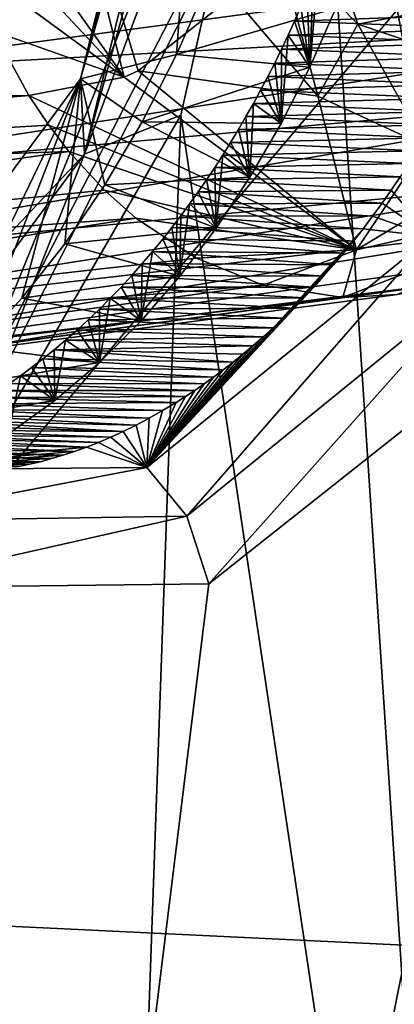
# Model space of a CAD drawing. Header units: metres. Extents: x -150 to 307, y -550 to 84.
# Tile 741 of 1056: x 239.397 to 240.278, y -33.518 to -31.206. Entities that reach past the tile are written whole.
import ezdxf

# ---------------------------------------------------------------- set-up
doc = ezdxf.new("R2010")
doc.units = ezdxf.units.M
doc.layers.add('solid_26006363', color=7, linetype='CONTINUOUS')

msp = doc.modelspace()

# ---------------------------------------------------------------- linework, layer by layer
at = {"layer": 'solid_26006363'}
for points in [[(226.778427, -17.64673, 937.837463), (243.263184, -22.325003, 947.232971), (239.24942, -32.170811, 943.65686)], [(240.883194, -29.015312, 944.832764), (239.24942, -32.170811, 943.65686), (243.263184, -22.325003, 947.232971)], [(239.564453, -28.828358, 947.335693), (243.122971, -33.5145, 949.12915), (241.446045, -24.284788, 948.815247)], [(239.937012, -28.589914, 921.46698), (241.226334, -35.995842, 924.43634), (241.49501, -26.877644, 923.030151)], [(240.765945, -30.612627, 929.447693), (238.173828, -27.531326, 925.748962), (238.20903, -33.637695, 926.93396)], [(234.130295, -27.780918, 943.93457), (237.347733, -33.23772, 945.507507), (239.564453, -28.828358, 947.335693)], [(242.046982, -32.694599, 929.014771), (239.331757, -30.031149, 925.219666), (241.762344, -27.877916, 927.814026)], [(239.937012, -28.589914, 921.46698), (240.075089, -30.10881, 921.90332), (241.226334, -35.995842, 924.43634)], [(237.347733, -33.23772, 945.507507), (243.122971, -33.5145, 949.12915), (239.564453, -28.828358, 947.335693)], [(240.883194, -29.015312, 944.832764), (238.531082, -33.666546, 942.877869), (239.24942, -32.170811, 943.65686)], [(240.677078, -35.355221, 944.087158), (238.531082, -33.666546, 942.877869), (240.883194, -29.015312, 944.832764)], [(242.046982, -32.694599, 929.014771), (239.36879, -36.503628, 926.573669), (239.331757, -30.031149, 925.219666)], [(239.539993, -31.344646, 920.976074), (239.890427, -30.122791, 921.584412), (239.833099, -30.148712, 921.247253)], [(239.539993, -31.344646, 920.976074), (239.550064, -31.521563, 921.483826), (239.890427, -30.122791, 921.584412)], [(239.550064, -31.521563, 921.483826), (239.776047, -31.42977, 921.805176), (240.075089, -30.10881, 921.90332)], [(239.550064, -31.521563, 921.483826), (240.075089, -30.10881, 921.90332), (239.932098, -30.117086, 921.684509)], [(239.550064, -31.521563, 921.483826), (239.932098, -30.117086, 921.684509), (239.890427, -30.122791, 921.584412)], [(240.075089, -30.10881, 921.90332), (239.776047, -31.42977, 921.805176), (240.468475, -36.05241, 923.564392)], [(240.075089, -30.10881, 921.90332), (240.468475, -36.05241, 923.564392), (241.226334, -35.995842, 924.43634)], [(239.539993, -31.344646, 920.976074), (239.833099, -30.148712, 921.247253), (239.842484, -30.161478, 921.114746)], [(239.539993, -31.344646, 920.976074), (239.842484, -30.161478, 921.114746), (239.849426, -30.165951, 921.071594)], [(239.539993, -31.344646, 920.976074), (239.849426, -30.165951, 921.071594), (239.7659, -31.28796, 920.531982)], [(239.849426, -30.165951, 921.071594), (239.838821, -31.121746, 920.577148), (239.7659, -31.28796, 920.531982)], [(239.432236, -30.506283, 915.85968), (239.643219, -31.341051, 916.260681), (239.177734, -30.683407, 916.009644)], [(239.676056, -31.326258, 916.255554), (239.643219, -31.341051, 916.260681), (239.432236, -30.506283, 915.85968)], [(239.898285, -31.149788, 916.311218), (239.676056, -31.326258, 916.255554), (239.432236, -30.506283, 915.85968)], [(240.765945, -30.612627, 929.447693), (238.20903, -33.637695, 926.93396), (241.138138, -35.875259, 930.931091)], [(239.643219, -31.341051, 916.260681), (239.214783, -30.88283, 916.077271), (239.177734, -30.683407, 916.009644)], [(239.643219, -31.341051, 916.260681), (239.267822, -31.065752, 916.159668), (239.214783, -30.88283, 916.077271)], [(240.5952, -31.934561, 919.309814), (241.068161, -30.962503, 919.664856), (238.794006, -41.006287, 919.353943)], [(240.715149, -39.602196, 921.133545), (238.794006, -41.006287, 919.353943), (241.068161, -30.962503, 919.664856)], [(241.210861, -31.021606, 918.225647), (239.031219, -31.063074, 921.181152), (238.908051, -31.328573, 921.091309)], [(241.115997, -31.207733, 918.150024), (241.210861, -31.021606, 918.225647), (238.908051, -31.328573, 921.091309)], [(240.002029, -31.022369, 916.402344), (240.098328, -31.385511, 916.581665), (239.898285, -31.149788, 916.311218)], [(240.002029, -31.022369, 916.402344), (240.19191, -31.216362, 916.653381), (240.098328, -31.385511, 916.581665)], [(240.143677, -31.071306, 916.644653), (240.19191, -31.216362, 916.653381), (240.002029, -31.022369, 916.402344)], [(239.643219, -31.341051, 916.260681), (239.336121, -31.232771, 916.256042), (239.267822, -31.065752, 916.159668)], [(240.079269, -31.317532, 920.131409), (240.100723, -31.072481, 920.108643), (240.087006, -31.107193, 920.099609)], [(240.079269, -31.317532, 920.131409), (240.140823, -31.178946, 920.175354), (240.100723, -31.072481, 920.108643)], [(240.143677, -31.071306, 916.644653), (240.511642, -31.15484, 917.089966), (240.19191, -31.216362, 916.653381)], [(240.079269, -31.317532, 920.131409), (240.087006, -31.107193, 920.099609), (240.072906, -31.141531, 920.089966)], [(239.7659, -31.28796, 920.531982), (239.838821, -31.121746, 920.577148), (240.140823, -31.178946, 920.175354)], [(240.079269, -31.317532, 920.131409), (240.072906, -31.141531, 920.089966), (240.058426, -31.175508, 920.079895)], [(240.098328, -31.385511, 916.581665), (239.676056, -31.326258, 916.255554), (239.898285, -31.149788, 916.311218)], [(240.511642, -31.15484, 917.089966), (240.408646, -31.289021, 916.911377), (240.19191, -31.216362, 916.653381)], [(239.7659, -31.28796, 920.531982), (240.140823, -31.178946, 920.175354), (240.079269, -31.317532, 920.131409)], [(240.043564, -31.209133, 920.069336), (240.058426, -31.175508, 920.079895), (240.50177, -31.192501, 919.58844)], [(240.079269, -31.317532, 920.131409), (240.058426, -31.175508, 920.079895), (240.043564, -31.209133, 920.069336)], [(241.115997, -31.207733, 918.150024), (238.908051, -31.328573, 921.091309), (238.7556, -31.57349, 920.964539)], [(241.008698, -31.371389, 918.058228), (241.115997, -31.207733, 918.150024), (238.7556, -31.57349, 920.964539)], [(240.028336, -31.242361, 920.058289), (240.043564, -31.209133, 920.069336), (240.486359, -31.226519, 919.577698)], [(240.079269, -31.317532, 920.131409), (240.043564, -31.209133, 920.069336), (240.028336, -31.242361, 920.058289)], [(240.043564, -31.209133, 920.069336), (240.50177, -31.192501, 919.58844), (240.486359, -31.226519, 919.577698)], [(239.336121, -31.232771, 916.256042), (239.418503, -31.383541, 916.364807), (236.799942, -31.414412, 918.726318)], [(239.643219, -31.341051, 916.260681), (239.418503, -31.383541, 916.364807), (239.336121, -31.232771, 916.256042)], [(240.028336, -31.242361, 920.058289), (240.486359, -31.226519, 919.577698), (240.470566, -31.260147, 919.566467)], [(240.19191, -31.216362, 916.653381), (240.352448, -31.502815, 916.890259), (240.098328, -31.385511, 916.581665)], [(240.19191, -31.216362, 916.653381), (240.408646, -31.289021, 916.911377), (240.352448, -31.502815, 916.890259)], [(240.011826, -31.449831, 920.079651), (240.028336, -31.242361, 920.058289), (240.012741, -31.275175, 920.046692)], [(240.011826, -31.449831, 920.079651), (240.079269, -31.317532, 920.131409), (240.028336, -31.242361, 920.058289)], [(240.012741, -31.275175, 920.046692), (240.028336, -31.242361, 920.058289), (240.470566, -31.260147, 919.566467)], [(239.996796, -31.307587, 920.034729), (240.012741, -31.275175, 920.046692), (240.454437, -31.293348, 919.554749)], [(240.011826, -31.449831, 920.079651), (240.012741, -31.275175, 920.046692), (239.996796, -31.307587, 920.034729)], [(240.012741, -31.275175, 920.046692), (240.470566, -31.260147, 919.566467), (240.454437, -31.293348, 919.554749)], [(239.539993, -31.344646, 920.976074), (239.7659, -31.28796, 920.531982), (239.685181, -31.445829, 920.474854)], [(239.685181, -31.445829, 920.474854), (239.7659, -31.28796, 920.531982), (240.079269, -31.317532, 920.131409)], [(239.996796, -31.307587, 920.034729), (240.454437, -31.293348, 919.554749), (240.437958, -31.326094, 919.54248)], [(240.189041, -31.746281, 916.913208), (239.643219, -31.341051, 916.260681), (239.676056, -31.326258, 916.255554)], [(240.098328, -31.385511, 916.581665), (240.189041, -31.746281, 916.913208), (239.676056, -31.326258, 916.255554)], [(239.685181, -31.445829, 920.474854), (240.079269, -31.317532, 920.131409), (240.011826, -31.449831, 920.079651)], [(239.980484, -31.339607, 920.022217), (239.996796, -31.307587, 920.034729), (240.437958, -31.326094, 919.54248)], [(240.011826, -31.449831, 920.079651), (239.996796, -31.307587, 920.034729), (239.980484, -31.339607, 920.022217)], [(239.980484, -31.339607, 920.022217), (240.437958, -31.326094, 919.54248), (240.421143, -31.358395, 919.529785)], [(238.894363, -32.216656, 920.41156), (239.539993, -31.344646, 920.976074), (239.185806, -32.078381, 920.027832)], [(238.894363, -32.216656, 920.41156), (239.550064, -31.521563, 921.483826), (239.539993, -31.344646, 920.976074)], [(239.539993, -31.344646, 920.976074), (239.296158, -31.975994, 920.136658), (239.185806, -32.078381, 920.027832)], [(239.539993, -31.344646, 920.976074), (239.402542, -31.860151, 920.236938), (239.296158, -31.975994, 920.136658)], [(239.539993, -31.344646, 920.976074), (239.503464, -31.732237, 920.327332), (239.402542, -31.860151, 920.236938)], [(240.189041, -31.746281, 916.913208), (239.418503, -31.383541, 916.364807), (239.643219, -31.341051, 916.260681)], [(239.539993, -31.344646, 920.976074), (239.597855, -31.593706, 920.406799), (239.503464, -31.732237, 920.327332)], [(239.539993, -31.344646, 920.976074), (239.685181, -31.445829, 920.474854), (239.597855, -31.593706, 920.406799)], [(239.963806, -31.371246, 920.009216), (239.980484, -31.339607, 920.022217), (240.421143, -31.358395, 919.529785)], [(240.011826, -31.449831, 920.079651), (239.980484, -31.339607, 920.022217), (239.963806, -31.371246, 920.009216)], [(241.008698, -31.371389, 918.058228), (238.7556, -31.57349, 920.964539), (238.57959, -31.785021, 920.805298)], [(240.832443, -31.57119, 917.897888), (241.008698, -31.371389, 918.058228), (238.57959, -31.785021, 920.805298)], [(239.946747, -31.402515, 919.995728), (239.963806, -31.371246, 920.009216), (240.403976, -31.390282, 919.516602)], [(240.011826, -31.449831, 920.079651), (239.963806, -31.371246, 920.009216), (239.946747, -31.402515, 919.995728)], [(239.963806, -31.371246, 920.009216), (240.421143, -31.358395, 919.529785), (240.403976, -31.390282, 919.516602)], [(239.418503, -31.383541, 916.364807), (236.893478, -31.602993, 918.868591), (236.799942, -31.414412, 918.726318)], [(239.418503, -31.383541, 916.364807), (239.465805, -31.453659, 916.424805), (236.893478, -31.602993, 918.868591)], [(240.189041, -31.746281, 916.913208), (239.465805, -31.453659, 916.424805), (239.418503, -31.383541, 916.364807)], [(239.946747, -31.402515, 919.995728), (240.403976, -31.390282, 919.516602), (240.386459, -31.421749, 919.502869)], [(240.098328, -31.385511, 916.581665), (240.352448, -31.502815, 916.890259), (240.189041, -31.746281, 916.913208)], [(239.929306, -31.433422, 919.98175), (239.946747, -31.402515, 919.995728), (240.386459, -31.421749, 919.502869)], [(239.938583, -31.575741, 920.020264), (239.946747, -31.402515, 919.995728), (239.929306, -31.433422, 919.98175)], [(239.938583, -31.575741, 920.020264), (240.011826, -31.449831, 920.079651), (239.946747, -31.402515, 919.995728)], [(239.776047, -31.42977, 921.805176), (239.174179, -32.469296, 921.316284), (239.589386, -36.662231, 922.687866)], [(239.550064, -31.521563, 921.483826), (239.174179, -32.469296, 921.316284), (239.776047, -31.42977, 921.805176)], [(239.776047, -31.42977, 921.805176), (239.589386, -36.662231, 922.687866), (240.468475, -36.05241, 923.564392)], [(239.911469, -31.463959, 919.967285), (239.929306, -31.433422, 919.98175), (240.368591, -31.452785, 919.488708)], [(239.938583, -31.575741, 920.020264), (239.929306, -31.433422, 919.98175), (239.911469, -31.463959, 919.967285)], [(239.929306, -31.433422, 919.98175), (240.386459, -31.421749, 919.502869), (240.368591, -31.452785, 919.488708)], [(239.465805, -31.453659, 916.424805), (239.513275, -31.515327, 916.483948), (236.893478, -31.602993, 918.868591)], [(240.189041, -31.746281, 916.913208), (239.513275, -31.515327, 916.483948), (239.465805, -31.453659, 916.424805)], [(239.597855, -31.593706, 920.406799), (239.685181, -31.445829, 920.474854), (239.938583, -31.575741, 920.020264)], [(239.685181, -31.445829, 920.474854), (240.011826, -31.449831, 920.079651), (239.938583, -31.575741, 920.020264)], [(239.893311, -31.494043, 919.952332), (239.911469, -31.463959, 919.967285), (240.350388, -31.483387, 919.473999)], [(239.938583, -31.575741, 920.020264), (239.911469, -31.463959, 919.967285), (239.893311, -31.494043, 919.952332)], [(239.911469, -31.463959, 919.967285), (240.368591, -31.452785, 919.488708), (240.350388, -31.483387, 919.473999)], [(239.893311, -31.494043, 919.952332), (240.350388, -31.483387, 919.473999), (240.331848, -31.513542, 919.458862)], [(240.623489, -31.485491, 917.192322), (240.817352, -31.602482, 917.593628), (240.189041, -31.746281, 916.913208)], [(240.352448, -31.502815, 916.890259), (240.623489, -31.485491, 917.192322), (240.189041, -31.746281, 916.913208)], [(239.874786, -31.523689, 919.936951), (239.893311, -31.494043, 919.952332), (240.331848, -31.513542, 919.458862)], [(239.938583, -31.575741, 920.020264), (239.893311, -31.494043, 919.952332), (239.874786, -31.523689, 919.936951)], [(239.513275, -31.515327, 916.483948), (237.080292, -31.858248, 919.128723), (236.893478, -31.602993, 918.868591)], [(239.513275, -31.515327, 916.483948), (239.596649, -31.606522, 916.585449), (237.080292, -31.858248, 919.128723)], [(239.550064, -31.521563, 921.483826), (238.784515, -32.557629, 920.812744), (239.174179, -32.469296, 921.316284)], [(238.894363, -32.216656, 920.41156), (238.784515, -32.557629, 920.812744), (239.550064, -31.521563, 921.483826)], [(240.189041, -31.746281, 916.913208), (239.596649, -31.606522, 916.585449), (239.513275, -31.515327, 916.483948)], [(239.855911, -31.552927, 919.921082), (239.874786, -31.523689, 919.936951), (240.312973, -31.543245, 919.443176)], [(239.85939, -31.695087, 919.953003), (239.874786, -31.523689, 919.936951), (239.855911, -31.552927, 919.921082)], [(239.85939, -31.695087, 919.953003), (239.938583, -31.575741, 920.020264), (239.874786, -31.523689, 919.936951)], [(239.874786, -31.523689, 919.936951), (240.331848, -31.513542, 919.458862), (240.312973, -31.543245, 919.443176)], [(239.836655, -31.581783, 919.904663), (239.855911, -31.552927, 919.921082), (240.29216, -31.574903, 919.42572)], [(239.85939, -31.695087, 919.953003), (239.855911, -31.552927, 919.921082), (239.836655, -31.581783, 919.904663)], [(239.855911, -31.552927, 919.921082), (240.312973, -31.543245, 919.443176), (240.29216, -31.574903, 919.42572)], [(240.832443, -31.57119, 917.897888), (238.57959, -31.785021, 920.805298), (238.391342, -31.950972, 920.624084)], [(240.692535, -31.685242, 917.764404), (240.832443, -31.57119, 917.897888), (238.391342, -31.950972, 920.624084)], [(239.597855, -31.593706, 920.406799), (239.938583, -31.575741, 920.020264), (239.85939, -31.695087, 919.953003)], [(239.816971, -31.610281, 919.887756), (239.836655, -31.581783, 919.904663), (240.27095, -31.60602, 919.407654)], [(239.85939, -31.695087, 919.953003), (239.836655, -31.581783, 919.904663), (239.816971, -31.610281, 919.887756)], [(239.836655, -31.581783, 919.904663), (240.29216, -31.574903, 919.42572), (240.27095, -31.60602, 919.407654)], [(240.27095, -31.60602, 919.407654), (240.29216, -31.574903, 919.42572), (240.364288, -31.715057, 919.263916)], [(239.503464, -31.732237, 920.327332), (239.597855, -31.593706, 920.406799), (239.85939, -31.695087, 919.953003)], [(240.817352, -31.602482, 917.593628), (240.285217, -31.851078, 917.353088), (240.157089, -31.85807, 917.218201)], [(240.189041, -31.746281, 916.913208), (240.817352, -31.602482, 917.593628), (240.157089, -31.85807, 917.218201)], [(239.596649, -31.606522, 916.585449), (239.670044, -31.671595, 916.672791), (237.080292, -31.858248, 919.128723)], [(240.189041, -31.746281, 916.913208), (239.670044, -31.671595, 916.672791), (239.596649, -31.606522, 916.585449)], [(239.796875, -31.638443, 919.8703), (239.816971, -31.610281, 919.887756), (240.249283, -31.636724, 919.388977)], [(239.85939, -31.695087, 919.953003), (239.816971, -31.610281, 919.887756), (239.796875, -31.638443, 919.8703)], [(239.816971, -31.610281, 919.887756), (240.27095, -31.60602, 919.407654), (240.249283, -31.636724, 919.388977)], [(240.249283, -31.636724, 919.388977), (240.27095, -31.60602, 919.407654), (240.364288, -31.715057, 919.263916)], [(239.7742, -31.807737, 919.877808), (239.796875, -31.638443, 919.8703), (239.776306, -31.666285, 919.852234)], [(239.7742, -31.807737, 919.877808), (239.85939, -31.695087, 919.953003), (239.796875, -31.638443, 919.8703)], [(239.776306, -31.666285, 919.852234), (239.796875, -31.638443, 919.8703), (240.227127, -31.666986, 919.369629)], [(239.796875, -31.638443, 919.8703), (240.249283, -31.636724, 919.388977), (240.227127, -31.666986, 919.369629)], [(240.227127, -31.666986, 919.369629), (240.249283, -31.636724, 919.388977), (240.364288, -31.715057, 919.263916)], [(239.670044, -31.671595, 916.672791), (237.310211, -32.046864, 919.424072), (237.080292, -31.858248, 919.128723)], [(239.670044, -31.671595, 916.672791), (239.812836, -31.765934, 916.838623), (237.310211, -32.046864, 919.424072)], [(240.189041, -31.746281, 916.913208), (239.812836, -31.765934, 916.838623), (239.670044, -31.671595, 916.672791)], [(239.755234, -31.693842, 919.833618), (239.776306, -31.666285, 919.852234), (240.20459, -31.696705, 919.349731)], [(239.7742, -31.807737, 919.877808), (239.776306, -31.666285, 919.852234), (239.755234, -31.693842, 919.833618)], [(239.776306, -31.666285, 919.852234), (240.227127, -31.666986, 919.369629), (240.20459, -31.696705, 919.349731)], [(240.20459, -31.696705, 919.349731), (240.227127, -31.666986, 919.369629), (240.364288, -31.715057, 919.263916)], [(240.692535, -31.685242, 917.764404), (238.391342, -31.950972, 920.624084), (238.12175, -32.104359, 920.349121)], [(240.550217, -31.769192, 917.624023), (240.692535, -31.685242, 917.764404), (238.12175, -32.104359, 920.349121)], [(239.503464, -31.732237, 920.327332), (239.85939, -31.695087, 919.953003), (239.7742, -31.807737, 919.877808)], [(240.20459, -31.696705, 919.349731), (240.364288, -31.715057, 919.263916), (239.696487, -32.25745, 918.604736)], [(240.181717, -31.72578, 919.329346), (240.20459, -31.696705, 919.349731), (239.696487, -32.25745, 918.604736)], [(239.733673, -31.721098, 919.814331), (239.755234, -31.693842, 919.833618), (240.181717, -31.72578, 919.329346)], [(239.7742, -31.807737, 919.877808), (239.755234, -31.693842, 919.833618), (239.733673, -31.721098, 919.814331)], [(239.755234, -31.693842, 919.833618), (240.20459, -31.696705, 919.349731), (240.181717, -31.72578, 919.329346)], [(239.696487, -32.25745, 918.604736), (240.364288, -31.715057, 919.263916), (239.790176, -32.371845, 918.55719)], [(239.709793, -31.750183, 919.792786), (239.733673, -31.721098, 919.814331), (240.1586, -31.754122, 919.308472)], [(239.7742, -31.807737, 919.877808), (239.733673, -31.721098, 919.814331), (239.709793, -31.750183, 919.792786)], [(239.733673, -31.721098, 919.814331), (240.181717, -31.72578, 919.329346), (240.1586, -31.754122, 919.308472)], [(240.364288, -31.715057, 919.263916), (240.492905, -31.800503, 919.247009), (239.790176, -32.371845, 918.55719)], [(239.402542, -31.860151, 920.236938), (239.503464, -31.732237, 920.327332), (239.7742, -31.807737, 919.877808)], [(240.1586, -31.754122, 919.308472), (240.181717, -31.72578, 919.329346), (239.696487, -32.25745, 918.604736)], [(239.812836, -31.765934, 916.838623), (239.969543, -31.829243, 917.014832), (237.310211, -32.046864, 919.424072)], [(239.682602, -31.913204, 919.794067), (239.709793, -31.750183, 919.792786), (239.685455, -31.778708, 919.770691)], [(239.682602, -31.913204, 919.794067), (239.7742, -31.807737, 919.877808), (239.709793, -31.750183, 919.792786)], [(239.685455, -31.778708, 919.770691), (239.709793, -31.750183, 919.792786), (240.1353, -31.781649, 919.287292)], [(240.1353, -31.781649, 919.287292), (240.1586, -31.754122, 919.308472), (239.696487, -32.25745, 918.604736)], [(239.709793, -31.750183, 919.792786), (240.1586, -31.754122, 919.308472), (240.1353, -31.781649, 919.287292)], [(240.189041, -31.746281, 916.913208), (239.969543, -31.829243, 917.014832), (239.812836, -31.765934, 916.838623)], [(240.189041, -31.746281, 916.913208), (240.157089, -31.85807, 917.218201), (239.969543, -31.829243, 917.014832)], [(240.409668, -31.824175, 917.481628), (240.550217, -31.769192, 917.624023), (238.12175, -32.104359, 920.349121)], [(239.660736, -31.806574, 919.747986), (239.685455, -31.778708, 919.770691), (240.111938, -31.808281, 919.265808)], [(239.682602, -31.913204, 919.794067), (239.685455, -31.778708, 919.770691), (239.660736, -31.806574, 919.747986)], [(239.685455, -31.778708, 919.770691), (240.1353, -31.781649, 919.287292), (240.111938, -31.808281, 919.265808)], [(240.111938, -31.808281, 919.265808), (240.1353, -31.781649, 919.287292), (239.696487, -32.25745, 918.604736)], [(239.402542, -31.860151, 920.236938), (239.7742, -31.807737, 919.877808), (239.682602, -31.913204, 919.794067)], [(239.635712, -31.833693, 919.724792), (239.660736, -31.806574, 919.747986), (240.088577, -31.83395, 919.24408)], [(239.682602, -31.913204, 919.794067), (239.660736, -31.806574, 919.747986), (239.635712, -31.833693, 919.724792)], [(239.660736, -31.806574, 919.747986), (240.111938, -31.808281, 919.265808), (240.088577, -31.83395, 919.24408)], [(240.088577, -31.83395, 919.24408), (240.111938, -31.808281, 919.265808), (239.696487, -32.25745, 918.604736)], [(239.790176, -32.371845, 918.55719), (240.492905, -31.800503, 919.247009), (239.842361, -32.530884, 918.573303)], [(240.492905, -31.800503, 919.247009), (240.5952, -31.934561, 919.309814), (239.842361, -32.530884, 918.573303)], [(239.969543, -31.829243, 917.014832), (237.573303, -32.154648, 919.740906), (237.310211, -32.046864, 919.424072)], [(239.969543, -31.829243, 917.014832), (240.157089, -31.85807, 917.218201), (237.573303, -32.154648, 919.740906)], [(240.409668, -31.824175, 917.481628), (238.12175, -32.104359, 920.349121), (237.842972, -32.172989, 920.048157)], [(240.285217, -31.851078, 917.353088), (240.409668, -31.824175, 917.481628), (237.842972, -32.172989, 920.048157)], [(239.610443, -31.859985, 919.701172), (239.635712, -31.833693, 919.724792), (240.065079, -31.858828, 919.222107)], [(239.682602, -31.913204, 919.794067), (239.635712, -31.833693, 919.724792), (239.610443, -31.859985, 919.701172)], [(239.635712, -31.833693, 919.724792), (240.088577, -31.83395, 919.24408), (240.065079, -31.858828, 919.222107)], [(240.065079, -31.858828, 919.222107), (240.088577, -31.83395, 919.24408), (239.696487, -32.25745, 918.604736)], [(240.157089, -31.85807, 917.218201), (237.842972, -32.172989, 920.048157), (237.573303, -32.154648, 919.740906)], [(240.157089, -31.85807, 917.218201), (240.285217, -31.851078, 917.353088), (237.842972, -32.172989, 920.048157)], [(239.610443, -31.859985, 919.701172), (240.065079, -31.858828, 919.222107), (240.041367, -31.883028, 919.199707)], [(240.041367, -31.883028, 919.199707), (240.065079, -31.858828, 919.222107), (239.696487, -32.25745, 918.604736)], [(239.296158, -31.975994, 920.136658), (239.402542, -31.860151, 920.236938), (239.682602, -31.913204, 919.794067)], [(239.58461, -32.011189, 919.701843), (239.610443, -31.859985, 919.701172), (239.584869, -31.885529, 919.677124)], [(239.58461, -32.011189, 919.701843), (239.682602, -31.913204, 919.794067), (239.610443, -31.859985, 919.701172)], [(239.584869, -31.885529, 919.677124), (239.610443, -31.859985, 919.701172), (240.041367, -31.883028, 919.199707)], [(239.584869, -31.885529, 919.677124), (240.041367, -31.883028, 919.199707), (240.017487, -31.906477, 919.176941)], [(240.017487, -31.906477, 919.176941), (240.041367, -31.883028, 919.199707), (239.696487, -32.25745, 918.604736)], [(239.558716, -31.910568, 919.652283), (239.584869, -31.885529, 919.677124), (240.017487, -31.906477, 919.176941)], [(239.58461, -32.011189, 919.701843), (239.584869, -31.885529, 919.677124), (239.558716, -31.910568, 919.652283)], [(239.296158, -31.975994, 920.136658), (239.682602, -31.913204, 919.794067), (239.58461, -32.011189, 919.701843)], [(239.532135, -31.934946, 919.626892), (239.558716, -31.910568, 919.652283), (239.993546, -31.929106, 919.153931)], [(239.58461, -32.011189, 919.701843), (239.558716, -31.910568, 919.652283), (239.532135, -31.934946, 919.626892)], [(239.532135, -31.934946, 919.626892), (239.993546, -31.929106, 919.153931), (239.96962, -31.950853, 919.130737)], [(239.558716, -31.910568, 919.652283), (240.017487, -31.906477, 919.176941), (239.993546, -31.929106, 919.153931)], [(239.993546, -31.929106, 919.153931), (240.017487, -31.906477, 919.176941), (239.696487, -32.25745, 918.604736)], [(239.96962, -31.950853, 919.130737), (239.993546, -31.929106, 919.153931), (239.696487, -32.25745, 918.604736)], [(239.842361, -32.530884, 918.573303), (240.5952, -31.934561, 919.309814), (238.794006, -41.006287, 919.353943)], [(239.50528, -31.958496, 919.601013), (239.532135, -31.934946, 919.626892), (239.96962, -31.950853, 919.130737)], [(239.58461, -32.011189, 919.701843), (239.532135, -31.934946, 919.626892), (239.50528, -31.958496, 919.601013)], [(239.50528, -31.958496, 919.601013), (239.96962, -31.950853, 919.130737), (239.945801, -31.971672, 919.107544)], [(239.945801, -31.971672, 919.107544), (239.96962, -31.950853, 919.130737), (239.696487, -32.25745, 918.604736)], [(239.478348, -31.981077, 919.57489), (239.50528, -31.958496, 919.601013), (239.945801, -31.971672, 919.107544)], [(239.480316, -32.100067, 919.600952), (239.50528, -31.958496, 919.601013), (239.478348, -31.981077, 919.57489)], [(239.478348, -31.981077, 919.57489), (239.945801, -31.971672, 919.107544), (239.922165, -31.991512, 919.08429)], [(239.480316, -32.100067, 919.600952), (239.58461, -32.011189, 919.701843), (239.50528, -31.958496, 919.601013)], [(239.922165, -31.991512, 919.08429), (239.945801, -31.971672, 919.107544), (239.696487, -32.25745, 918.604736)], [(239.185806, -32.078381, 920.027832), (239.296158, -31.975994, 920.136658), (239.58461, -32.011189, 919.701843)], [(239.451508, -32.002563, 919.548645), (239.478348, -31.981077, 919.57489), (239.898834, -32.010342, 919.061218)], [(239.480316, -32.100067, 919.600952), (239.478348, -31.981077, 919.57489), (239.451508, -32.002563, 919.548645)], [(239.478348, -31.981077, 919.57489), (239.922165, -31.991512, 919.08429), (239.898834, -32.010342, 919.061218)], [(239.898834, -32.010342, 919.061218), (239.922165, -31.991512, 919.08429), (239.696487, -32.25745, 918.604736)], [(239.185806, -32.078381, 920.027832), (239.58461, -32.011189, 919.701843), (239.480316, -32.100067, 919.600952)], [(239.425003, -32.022831, 919.522583), (239.451508, -32.002563, 919.548645), (239.87587, -32.02816, 919.038391)], [(239.480316, -32.100067, 919.600952), (239.451508, -32.002563, 919.548645), (239.425003, -32.022831, 919.522583)], [(239.451508, -32.002563, 919.548645), (239.898834, -32.010342, 919.061218), (239.87587, -32.02816, 919.038391)], [(239.87587, -32.02816, 919.038391), (239.898834, -32.010342, 919.061218), (239.696487, -32.25745, 918.604736)], [(239.369904, -32.179306, 919.491394), (239.398956, -32.041855, 919.496826), (239.373184, -32.059826, 919.47113)], [(239.369904, -32.179306, 919.491394), (239.480316, -32.100067, 919.600952), (239.398956, -32.041855, 919.496826)], [(239.373184, -32.059826, 919.47113), (239.398956, -32.041855, 919.496826), (239.830872, -32.061081, 918.993164)], [(239.398956, -32.041855, 919.496826), (239.425003, -32.022831, 919.522583), (239.853226, -32.045055, 919.015686)], [(239.480316, -32.100067, 919.600952), (239.425003, -32.022831, 919.522583), (239.398956, -32.041855, 919.496826)], [(239.398956, -32.041855, 919.496826), (239.853226, -32.045055, 919.015686), (239.830872, -32.061081, 918.993164)], [(239.425003, -32.022831, 919.522583), (239.87587, -32.02816, 919.038391), (239.853226, -32.045055, 919.015686)], [(239.853226, -32.045055, 919.015686), (239.87587, -32.02816, 919.038391), (239.696487, -32.25745, 918.604736)], [(239.347687, -32.076786, 919.445557), (239.373184, -32.059826, 919.47113), (239.808807, -32.076283, 918.970764)], [(239.373184, -32.059826, 919.47113), (239.830872, -32.061081, 918.993164), (239.808807, -32.076283, 918.970764)], [(239.830872, -32.061081, 918.993164), (239.853226, -32.045055, 919.015686), (239.696487, -32.25745, 918.604736)], [(239.808807, -32.076283, 918.970764), (239.830872, -32.061081, 918.993164), (239.696487, -32.25745, 918.604736)], [(239.07222, -32.166862, 919.911316), (239.185806, -32.078381, 920.027832), (239.480316, -32.100067, 919.600952)], [(239.322479, -32.092766, 919.420166), (239.347687, -32.076786, 919.445557), (239.787003, -32.09071, 918.948547)], [(239.322479, -32.092766, 919.420166), (239.787003, -32.09071, 918.948547), (239.765442, -32.104404, 918.926392)], [(239.347687, -32.076786, 919.445557), (239.808807, -32.076283, 918.970764), (239.787003, -32.09071, 918.948547)], [(239.787003, -32.09071, 918.948547), (239.808807, -32.076283, 918.970764), (239.696487, -32.25745, 918.604736)], [(239.765442, -32.104404, 918.926392), (239.787003, -32.09071, 918.948547), (239.696487, -32.25745, 918.604736)], [(239.07222, -32.166862, 919.911316), (239.480316, -32.100067, 919.600952), (239.369904, -32.179306, 919.491394)], [(239.27298, -32.121914, 919.369934), (239.297577, -32.1078, 919.394958), (239.73349, -32.123665, 918.893433)], [(239.297577, -32.1078, 919.394958), (239.322479, -32.092766, 919.420166), (239.765442, -32.104404, 918.926392)], [(239.297577, -32.1078, 919.394958), (239.765442, -32.104404, 918.926392), (239.73349, -32.123665, 918.893433)], [(239.73349, -32.123665, 918.893433), (239.765442, -32.104404, 918.926392), (239.696487, -32.25745, 918.604736)], [(239.224777, -32.147507, 919.320435), (239.248703, -32.135143, 919.345032), (239.671112, -32.157738, 918.828308)], [(239.248703, -32.135143, 919.345032), (239.27298, -32.121914, 919.369934), (239.70195, -32.141464, 918.860596)], [(239.248703, -32.135143, 919.345032), (239.70195, -32.141464, 918.860596), (239.671112, -32.157738, 918.828308)], [(239.27298, -32.121914, 919.369934), (239.73349, -32.123665, 918.893433), (239.70195, -32.141464, 918.860596)], [(239.70195, -32.141464, 918.860596), (239.73349, -32.123665, 918.893433), (239.696487, -32.25745, 918.604736)], [(239.178238, -32.169659, 919.272217), (239.201294, -32.158993, 919.296143), (239.640976, -32.172569, 918.796448)], [(239.201294, -32.158993, 919.296143), (239.224777, -32.147507, 919.320435), (239.640976, -32.172569, 918.796448)], [(239.224777, -32.147507, 919.320435), (239.671112, -32.157738, 918.828308), (239.640976, -32.172569, 918.796448)], [(239.640976, -32.172569, 918.796448), (239.671112, -32.157738, 918.828308), (239.696487, -32.25745, 918.604736)], [(239.671112, -32.157738, 918.828308), (239.70195, -32.141464, 918.860596), (239.696487, -32.25745, 918.604736)], [(239.133255, -32.188747, 919.225159), (239.155579, -32.179562, 919.248535), (239.582535, -32.198368, 918.734131)], [(239.155579, -32.179562, 919.248535), (239.178238, -32.169659, 919.272217), (239.611481, -32.186077, 918.765076)], [(239.155579, -32.179562, 919.248535), (239.611481, -32.186077, 918.765076), (239.582535, -32.198368, 918.734131)], [(239.178238, -32.169659, 919.272217), (239.640976, -32.172569, 918.796448), (239.611481, -32.186077, 918.765076)], [(239.611481, -32.186077, 918.765076), (239.640976, -32.172569, 918.796448), (239.696487, -32.25745, 918.604736)], [(239.068085, -32.212433, 919.15625), (239.100357, -32.201286, 919.190491), (239.526184, -32.219608, 918.673279)], [(239.100357, -32.201286, 919.190491), (239.133255, -32.188747, 919.225159), (239.554077, -32.209538, 918.703491)], [(239.100357, -32.201286, 919.190491), (239.554077, -32.209538, 918.703491), (239.526184, -32.219608, 918.673279)], [(239.133255, -32.188747, 919.225159), (239.582535, -32.198368, 918.734131), (239.554077, -32.209538, 918.703491)], [(239.554077, -32.209538, 918.703491), (239.582535, -32.198368, 918.734131), (239.696487, -32.25745, 918.604736)], [(239.582535, -32.198368, 918.734131), (239.611481, -32.186077, 918.765076), (239.696487, -32.25745, 918.604736)], [(239.554077, -32.209538, 918.703491), (239.696487, -32.25745, 918.604736), (238.98407, -32.263577, 917.781738)], [(239.526184, -32.219608, 918.673279), (239.554077, -32.209538, 918.703491), (238.98407, -32.263577, 917.781738)], [(239.498962, -32.228611, 918.643555), (239.526184, -32.219608, 918.673279), (238.98407, -32.263577, 917.781738)], [(239.472351, -32.236618, 918.61438), (239.498962, -32.228611, 918.643555), (238.98407, -32.263577, 917.781738)], [(239.005951, -32.230701, 919.089783), (239.036606, -32.22221, 919.122681), (239.472351, -32.236618, 918.61438)], [(239.036606, -32.22221, 919.122681), (239.068085, -32.212433, 919.15625), (239.498962, -32.228611, 918.643555)], [(239.036606, -32.22221, 919.122681), (239.498962, -32.228611, 918.643555), (239.472351, -32.236618, 918.61438)], [(239.068085, -32.212433, 919.15625), (239.526184, -32.219608, 918.673279), (239.498962, -32.228611, 918.643555)], [(238.976044, -32.23801, 919.057495), (239.005951, -32.230701, 919.089783), (239.446304, -32.243702, 918.585693)], [(238.976044, -32.23801, 919.057495), (239.446304, -32.243702, 918.585693), (239.420776, -32.249931, 918.557373)], [(238.976044, -32.23801, 919.057495), (239.420776, -32.249931, 918.557373), (239.395721, -32.255348, 918.52948)], [(239.446304, -32.243702, 918.585693), (239.472351, -32.236618, 918.61438), (238.98407, -32.263577, 917.781738)], [(239.420776, -32.249931, 918.557373), (239.446304, -32.243702, 918.585693), (238.98407, -32.263577, 917.781738)], [(239.395721, -32.255348, 918.52948), (239.420776, -32.249931, 918.557373), (238.98407, -32.263577, 917.781738)], [(239.005951, -32.230701, 919.089783), (239.472351, -32.236618, 918.61438), (239.446304, -32.243702, 918.585693)], [(238.98407, -32.263577, 917.781738), (239.696487, -32.25745, 918.604736), (239.035248, -32.383453, 917.697266)], [(239.696487, -32.25745, 918.604736), (239.790176, -32.371845, 918.55719), (239.035248, -32.383453, 917.697266)], [(239.035248, -32.383453, 917.697266), (239.790176, -32.371845, 918.55719), (239.044006, -32.540268, 917.678345)], [(239.790176, -32.371845, 918.55719), (239.842361, -32.530884, 918.573303), (239.044006, -32.540268, 917.678345)], [(239.174179, -32.469296, 921.316284), (238.957642, -37.634995, 922.193359), (239.589386, -36.662231, 922.687866)], [(242.539032, -32.46727, 932.855042), (239.328918, -38.078091, 929.994934), (243.529114, -33.230476, 933.737122)], [(240.176758, -37.361359, 930.082214), (239.328918, -38.078091, 929.994934), (242.539032, -32.46727, 932.855042)], [(240.176758, -37.361359, 930.082214), (242.539032, -32.46727, 932.855042), (241.138138, -35.875259, 930.931091)], [(239.044006, -32.540268, 917.678345), (239.842361, -32.530884, 918.573303), (238.794006, -41.006287, 919.353943)], [(242.046982, -32.694599, 929.014771), (242.392914, -37.542408, 930.433044), (239.36879, -36.503628, 926.573669)], [(234.736954, -37.248657, 943.316956), (241.148804, -38.665115, 947.360596), (237.347733, -33.23772, 945.507507)], [(237.347733, -33.23772, 945.507507), (241.148804, -38.665115, 947.360596), (243.122971, -33.5145, 949.12915)], [(239.328918, -38.078091, 929.994934), (240.136673, -39.159954, 930.7146), (243.529114, -33.230476, 933.737122)], [(242.392914, -37.542408, 930.433044), (243.529114, -33.230476, 933.737122), (240.136673, -39.159954, 930.7146)]]:
    msp.add_3dface(points, dxfattribs=at)

doc.saveas('drawing.dxf')
